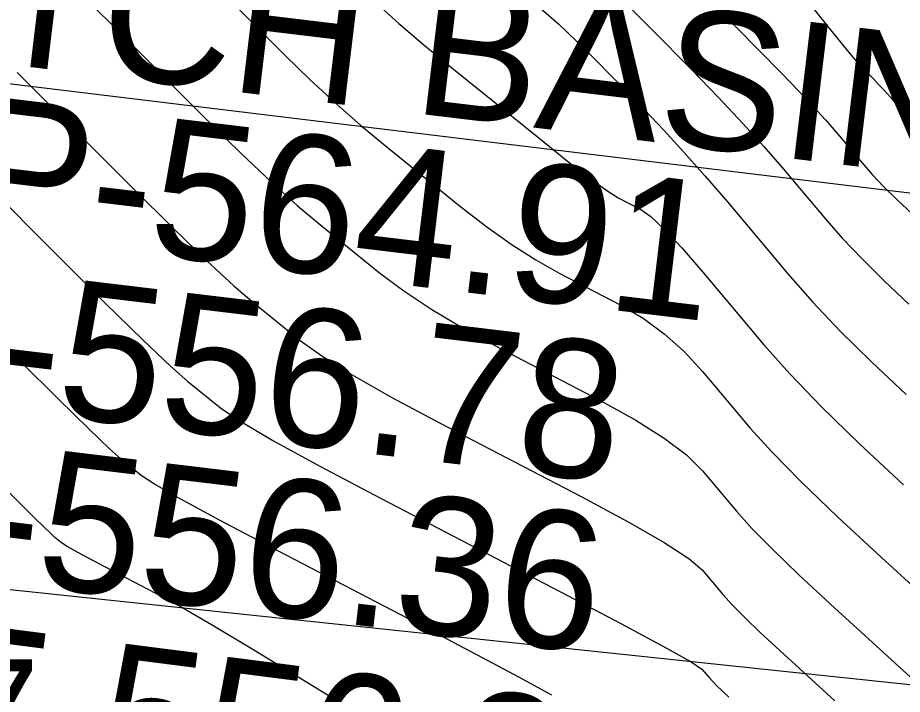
# Model space of a CAD drawing. Extents: x 1724534 to 1727318, y 657156 to 660047.
# Drawn here: x 1725500.6 to 1725532.63, y 658661.92 to 658686.44 of the extents above; entities that cross this region are included whole.
import ezdxf

# ---------------------------------------------------------------- set-up
doc = ezdxf.new("R2010")
doc.units = 0
for name, color, linetype in [('SURVEY - CONTOURS - Index with Text', 7, 'Continuous'), ('SURVEY - CONTOURS - Intermediate with optional Text', 7, 'Continuous'), ('SURVEY - DRAINAGE - Storm Sewer Text', 7, 'Continuous'), ('SURVEY - MISCELLANEOUS - Bottom of MH and CB', 7, 'Continuous'), ('SURVEY - TRANSPORTATION - Features - Points - Numbers', 7, 'Continuous'), ('SURVEY - UTILITIES - Overhead Wire Crossings', 7, 'Continuous')]:
    doc.layers.add(name, color=color, linetype=linetype)

msp = doc.modelspace()

# ---------------------------------------------------------------- linework, layer by layer
at = {"layer": 'SURVEY - CONTOURS - Index with Text'}
for points in [[(1725503.148, 658687.034), (1725504.292, 658685.905), (1725507.537, 658682.652), (1725508.702, 658681.503), (1725509.763, 658680.498), (1725510.719, 658679.636), (1725511.571, 658678.917), (1725513.704, 658677.191), (1725514.576, 658676.535), (1725515.592, 658675.862), (1725516.751, 658675.172), (1725518.054, 658674.464), (1725521.719, 658672.555), (1725522.98, 658671.859), (1725524.013, 658671.206), (1725524.818, 658670.593), (1725525.394, 658670.022), (1725526.628, 658668.555), (1725527.188, 658667.933), (1725527.943, 658667.164), (1725528.892, 658666.251), (1725530.035, 658665.192), (1725533.343, 658662.174)], [(1725525.921, 658686.837), (1725526.603, 658686.107), (1725528.28, 658684.398), (1725528.873, 658683.786), (1725529.397, 658683.231), (1725529.85, 658682.731), (1725530.234, 658682.289), (1725531.163, 658681.184), (1725531.538, 658680.758), (1725531.965, 658680.308), (1725532.445, 658679.834), (1725532.977, 658679.336)]]:
    msp.add_lwpolyline(points, dxfattribs=at)
at = {"layer": 'SURVEY - CONTOURS - Intermediate with optional Text'}
for points in [[(1725522.167, 658687.439), (1725524.983, 658684.568), (1725525.98, 658683.54), (1725526.86, 658682.606), (1725527.622, 658681.767), (1725528.266, 658681.024), (1725529.828, 658679.168), (1725530.457, 658678.452), (1725531.175, 658677.695), (1725531.982, 658676.899), (1725532.876, 658676.063)], [(1725528.719, 658687.65), (1725529.875, 658686.189), (1725530.648, 658685.231), (1725531.04, 658684.775), (1725531.576, 658684.229), (1725531.766, 658684.033), (1725531.934, 658683.855), (1725532.079, 658683.696), (1725532.201, 658683.554), (1725532.498, 658683.201), (1725532.618, 658683.065), (1725532.755, 658682.921)], [(1725508.003, 658687.357), (1725510.3, 658685.054), (1725511.176, 658684.2), (1725512.08, 658683.364), (1725513.014, 658682.546), (1725513.978, 658681.746), (1725516.585, 658679.636), (1725517.545, 658678.89), (1725518.469, 658678.232), (1725519.358, 658677.663), (1725520.211, 658677.184), (1725522.439, 658676.023), (1725523.251, 658675.546), (1725524.016, 658674.986), (1725524.733, 658674.343), (1725525.402, 658673.617), (1725527.124, 658671.57), (1725527.905, 658670.701), (1725528.958, 658669.629), (1725530.282, 658668.355), (1725531.877, 658666.877), (1725536.493, 658662.666)], [(1725513.649, 658686.897), (1725514.398, 658686.23), (1725515.31, 658685.456), (1725516.384, 658684.574), (1725519.465, 658682.081), (1725520.513, 658681.244), (1725521.346, 658680.602), (1725521.965, 658680.155), (1725522.369, 658679.903), (1725523.159, 658679.491), (1725523.522, 658679.233), (1725524.018, 658678.767), (1725524.647, 658678.093), (1725525.409, 658677.212), (1725527.619, 658674.585), (1725528.557, 658673.53), (1725529.712, 658672.333), (1725531.084, 658670.995), (1725532.674, 658669.515)], [(1725519.56, 658686.762), (1725520.192, 658686.198), (1725520.84, 658685.585), (1725521.506, 658684.922), (1725523.305, 658683.089), (1725523.998, 658682.365), (1725524.728, 658681.569), (1725525.495, 658680.7), (1725526.299, 658679.759), (1725528.492, 658677.151), (1725529.377, 658676.145), (1725530.386, 658675.083), (1725531.518, 658673.964), (1725532.775, 658672.789)], [(1725500.58, 658684.454), (1725504.775, 658680.249), (1725506.229, 658678.806), (1725507.446, 658677.632), (1725508.424, 658676.726), (1725509.165, 658676.088), (1725510.824, 658674.746), (1725511.608, 658674.181), (1725512.714, 658673.492), (1725514.144, 658672.68), (1725515.896, 658671.745), (1725521, 658669.087), (1725522.709, 658668.173), (1725524.01, 658667.425), (1725524.903, 658666.843), (1725525.387, 658666.427), (1725526.133, 658665.54), (1725526.472, 658665.164), (1725526.928, 658664.699), (1725527.502, 658664.147), (1725528.193, 658663.506), (1725530.194, 658661.681)], [(1725496.869, 658683.003), (1725502.012, 658677.846), (1725503.756, 658676.109), (1725505.128, 658674.766), (1725506.129, 658673.816), (1725506.759, 658673.259), (1725507.944, 658672.301), (1725508.64, 658671.826), (1725509.837, 658671.122), (1725511.537, 658670.189), (1725513.739, 658669.026), (1725520.28, 658665.619), (1725522.438, 658664.486), (1725524.007, 658663.644), (1725524.988, 658663.093), (1725525.379, 658662.833), (1725525.638, 658662.525), (1725525.755, 658662.395), (1725525.913, 658662.234), (1725526.112, 658662.042), (1725526.351, 658661.821)], [(1725519.937, 658661.89), (1725518.767, 658662.535), (1725517.231, 658663.357), (1725515.328, 658664.355), (1725509.768, 658667.251), (1725507.91, 658668.229), (1725506.507, 658668.989), (1725505.558, 658669.531), (1725505.064, 658669.855), (1725504.353, 658670.431), (1725503.924, 658670.816), (1725503.168, 658671.541), (1725502.087, 658672.605), (1725500.68, 658674.009), (1725496.495, 658678.206)], [(1725516.062, 658659.299), (1725510.881, 658662.472), (1725509.094, 658663.559), (1725507.619, 658664.439), (1725506.456, 658665.111), (1725505.605, 658665.577), (1725503.752, 658666.542), (1725503.133, 658666.868), (1725502.665, 658667.121), (1725502.349, 658667.302), (1725502.184, 658667.41), (1725501.947, 658667.602), (1725501.804, 658667.73), (1725501.552, 658667.972), (1725501.192, 658668.327), (1725500.723, 658668.795), (1725499.327, 658670.194)]]:
    msp.add_lwpolyline(points, dxfattribs=at)
at = {"layer": 'SURVEY - DRAINAGE - Storm Sewer Text'}
msp.add_lwpolyline([(1725466.093, 658651.29), (1725489.208, 658685.389), (1725543.351, 658678.819)], dxfattribs=at)
at = {"layer": 'SURVEY - UTILITIES - Overhead Wire Crossings'}
msp.add_line((1725320.87, 658684.66), (1725845.289, 658629.305), dxfattribs=at)

# ---------------------------------------------------------------- texts
at = {"layer": 'SURVEY - DRAINAGE - Storm Sewer Text'}
for s, p in [('CATCH BASIN', (1725490.115, 658685.962)), ('TOP-564.91', (1725489.372, 658679.786)), ('INV-556.78', (1725488.63, 658673.611)), ('INV-556.36', (1725487.888, 658667.435))]:
    msp.add_text(s, height=5, rotation=353.1449, dxfattribs=at).set_placement(p)
at = {"layer": 'SURVEY - MISCELLANEOUS - Bottom of MH and CB'}
msp.add_text('BOT-556.36', height=5, rotation=352.6821, dxfattribs=at).set_placement((1725487.486, 658660.899))
at = {"layer": 'SURVEY - TRANSPORTATION - Features - Points - Numbers'}
msp.add_text('S1997', height=4, dxfattribs=at).set_placement((1725485.916, 658659.186))

doc.saveas('drawing.dxf')
